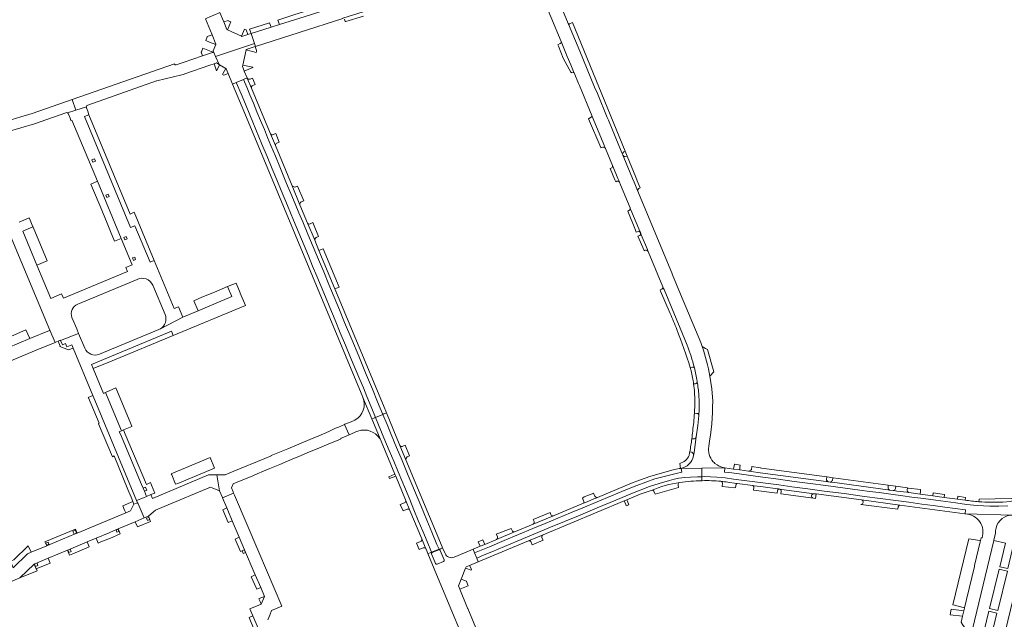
# Model space of a CAD drawing. Header units: metres. Extents: x 166325 to 190320, y 381923 to 404576.
# Tile 1030 of 1056: x 183013 to 183447, y 384733 to 384998. Entities that reach past the tile are written whole.
import ezdxf

# ---------------------------------------------------------------- set-up
doc = ezdxf.new("R2010")
doc.units = ezdxf.units.M
for name, color, linetype, lineweight in [('B-WE-VH-VERHARDING_ASFALT-GV', 8, 'Continuous', 18), ('B-WE-VH-VERHARDING_BETONSTRAATSTEEN-GV', 8, 'Continuous', 18), ('B-WE-VH-VERHARDING_STRAATBAKSTEEN-GV', 8, 'Continuous', 18)]:
    doc.layers.add(name, color=color, linetype=linetype, lineweight=lineweight)

msp = doc.modelspace()

# ---------------------------------------------------------------- linework, layer by layer
at = {"layer": 'B-WE-VH-VERHARDING_ASFALT-GV', "flags": 128}
for points in [[(183242.377, 385010.136), (183251.461, 384988.252), (183251.734, 384987.596), (183252.04, 384986.858), (183254.201, 384981.652), (183255.706, 384978.027), (183256.975, 384974.971), (183257.209, 384974.408), (183259.151, 384969.73), (183259.163, 384969.7), (183259.526, 384968.825), (183259.535, 384968.803), (183264.994, 384955.652), (183265.02, 384955.59), (183265.185, 384955.192), (183268.971, 384946.072), (183270.632, 384942.07), (183270.747, 384941.794), (183271.012, 384941.156), (183274.138, 384933.626), (183274.302, 384933.23), (183276.554, 384927.805), (183276.878, 384927.025), (183277.175, 384926.309), (183277.669, 384925.119), (183281.929, 384914.856), (183282.153, 384914.318), (183282.251, 384914.082), (183285.754, 384905.644), (183286.117, 384904.769), (183286.439, 384903.992), (183286.506, 384903.83), (183286.625, 384903.544), (183286.833, 384903.044), (183289.534, 384896.538), (183289.578, 384896.431), (183289.864, 384895.743), (183296.363, 384880.085), (183296.641, 384879.416), (183296.866, 384878.874), (183303.917, 384861.89), (183307.033, 384854.383)], [(183162.699, 385007.163), (183162.599, 385007.13), (183146.056, 385001.698), (183140.929, 385000.014), (183127.333, 384995.73), (183123.627, 384994.562), (183114.864, 384991.801), (183116.324, 384987.388), (183116.745, 384986.116), (183155.233, 384998.47), (183155.274, 384998.483), (183164.145, 385001.318), (183164.232, 385001.346)], [(183313.653, 384853.801), (183313.02, 384855.53), (183304.196, 384876.796), (183300.66, 384885.317), (183300.445, 384885.836), (183300.277, 384886.241), (183285.213, 384922.545), (183283.695, 384926.204), (183283.028, 384927.811), (183279.17, 384937.11), (183278.758, 384938.103), (183278.677, 384938.297), (183278.282, 384939.249), (183272.312, 384953.637), (183271.831, 384954.797), (183267.47, 384965.304), (183266.276, 384968.183), (183259.692, 384984.052), (183254.802, 384995.838), (183254.709, 384996.063), (183254.67, 384996.155), (183249.88, 385007.7)], [(183318.34, 384829.665), (183317.917, 384835.173), (183317.129, 384840.641)], [(183172.146, 384812.04), (183168.07, 384821.845), (183164.132, 384831.317)], [(183312.223, 384823.403), (183311.77, 384818.93), (183311.062, 384813.916), (183311.057, 384813.881), (183310.916, 384812.879), (183310.08, 384806.958), (183309.929, 384805.891), (183309.879, 384805.538)], [(183160.623, 384821.391), (183160.464, 384821.305), (183160.303, 384821.222), (183158.137, 384820.292), (183156.143, 384819.492), (183156.014, 384819.438), (183157.966, 384814.847), (183158.063, 384814.888)], [(183158.063, 384814.888), (183160.413, 384815.883), (183161.314, 384816.292)], [(183313.528, 384794.599), (183313.531, 384796.389), (183311.618, 384796.374), (183308.577, 384796.211), (183305.994, 384796.034), (183303.432, 384795.671), (183301.334, 384795.227), (183299.257, 384794.691), (183294.792, 384793.451), (183290.393, 384791.992), (183282.991, 384789.148), (183275.676, 384786.086), (183267.403, 384782.598), (183259.117, 384779.141), (183253.005, 384776.586), (183246.876, 384774.072), (183239.497, 384770.987), (183232.122, 384767.895), (183226.501, 384765.569), (183220.889, 384763.22), (183217.581, 384761.869), (183214.289, 384760.482), (183214.953, 384758.866), (183237.037, 384768.068), (183243.519, 384770.769), (183279.291, 384785.675), (183279.382, 384785.713), (183280.445, 384786.156), (183280.457, 384786.161), (183286.399, 384788.637), (183291.262, 384790.342)], [(183303.589, 384799.93), (183304.39, 384799.943), (183313.538, 384800.096), (183323.487, 384800.261)], [(183304.142, 384800.005), (183303.589, 384799.93)], [(183335.962, 384792.479), (183336.622, 384792.391), (183340.529, 384791.871), (183346.962, 384791.015), (183347.289, 384790.972), (183347.635, 384790.926), (183347.698, 384790.918), (183347.995, 384790.879), (183348.656, 384790.791), (183363.008, 384788.886), (183363.922, 384788.765), (183383.896, 384786.119), (183400.867, 384783.82), (183429.548, 384779.995), (183429.704, 384779.991), (183429.779, 384781.771), (183425.224, 384782.339), (183420.677, 384782.96), (183415.602, 384783.621), (183410.528, 384784.291), (183404.791, 384785.079), (183399.053, 384785.859), (183392.174, 384786.763), (183385.301, 384787.7), (183376.364, 384788.904), (183367.421, 384790.067), (183360.32, 384791.038), (183353.213, 384791.965), (183347.432, 384792.718), (183341.658, 384793.514), (183334.556, 384794.427), (183327.457, 384795.359), (183323.777, 384795.86), (183320.081, 384796.217), (183317.374, 384796.359), (183314.663, 384796.398), (183313.531, 384796.389), (183313.528, 384794.599), (183313.636, 384794.6), (183313.745, 384794.6)], [(183448.4, 384783.529), (183444.436, 384783.38), (183440.47, 384783.396), (183437.667, 384783.461), (183434.872, 384783.676), (183430.181, 384784.179), (183425.506, 384784.809), (183421.132, 384785.398), (183416.759, 384785.991), (183413.402, 384786.429), (183410.048, 384786.888), (183406.095, 384787.393), (183402.151, 384787.961), (183396.93, 384788.628), (183391.715, 384789.35), (183387.472, 384789.912), (183383.231, 384790.483), (183375.731, 384791.493), (183368.23, 384792.496), (183361.259, 384793.412), (183354.287, 384794.324), (183347.347, 384795.238), (183340.41, 384796.176), (183335.183, 384796.874), (183329.958, 384797.58), (183326.766, 384798.013), (183323.567, 384798.394), (183323.707, 384800.232), (183323.487, 384800.261), (183313.538, 384800.096), (183313.531, 384796.389), (183314.663, 384796.398), (183317.374, 384796.359), (183320.081, 384796.217), (183323.777, 384795.86), (183327.457, 384795.359), (183334.556, 384794.427), (183341.658, 384793.514), (183347.432, 384792.718), (183353.213, 384791.965), (183360.32, 384791.038), (183367.421, 384790.067), (183376.364, 384788.904), (183385.301, 384787.7), (183392.174, 384786.763), (183399.053, 384785.859), (183404.791, 384785.079), (183410.528, 384784.291), (183415.602, 384783.621), (183420.677, 384782.96), (183425.224, 384782.339), (183429.779, 384781.771), (183429.704, 384779.991), (183450.591, 384779.462)], [(183323.707, 384800.232), (183323.567, 384798.394), (183326.766, 384798.013), (183329.958, 384797.58), (183335.183, 384796.874), (183340.41, 384796.176), (183347.347, 384795.238), (183354.287, 384794.324), (183361.259, 384793.412), (183368.23, 384792.496), (183375.731, 384791.493), (183383.231, 384790.483), (183387.472, 384789.912), (183391.715, 384789.35), (183396.93, 384788.628), (183402.151, 384787.961), (183406.095, 384787.393), (183410.048, 384786.888), (183413.402, 384786.429), (183416.759, 384785.991), (183421.132, 384785.398), (183425.506, 384784.809), (183430.181, 384784.179), (183434.872, 384783.676), (183437.667, 384783.461), (183440.47, 384783.396), (183444.436, 384783.38), (183448.4, 384783.529)], [(183429.658, 384786.04), (183426.271, 384786.493), (183420.431, 384787.276), (183415.418, 384787.947), (183409.774, 384788.703), (183404.74, 384789.377), (183404.488, 384789.411), (183403.891, 384789.491), (183399.577, 384790.069), (183398.852, 384790.166), (183397.96, 384790.286), (183396.312, 384790.506), (183395.904, 384790.561), (183395.503, 384790.615), (183371.002, 384793.897), (183370.538, 384793.959), (183370.074, 384794.021), (183369.178, 384794.141), (183368.626, 384794.215), (183368.401, 384794.245), (183339.297, 384798.143), (183335.247, 384798.686), (183334.17, 384798.83), (183330.217, 384799.359), (183330.203, 384799.361), (183327.7, 384799.697), (183327.569, 384799.715), (183323.707, 384800.232)], [(183321.858, 384794.365), (183322.827, 384794.259)], [(183325.778, 384793.834), (183327.963, 384793.543), (183328.671, 384793.449), (183329.148, 384793.385), (183335.962, 384792.479)], [(183449.57, 384785.513), (183446.217, 384785.22)], [(183450.591, 384779.462), (183429.704, 384779.991)], [(183442.243, 384768.32), (183442.988, 384771.422)], [(183428.481, 384734.81), (183427.867, 384732.231), (183427.856, 384732.186), (183428.148, 384731.752), (183428.238, 384731.619), (183430.508, 384728.25), (183432.378, 384727.755), (183432.537, 384727.713), (183432.538, 384727.716), (183432.688, 384728.44), (183432.802, 384728.987), (183432.82, 384729.064), (183432.837, 384729.135), (183442.239, 384768.302), (183442.243, 384768.32)], [(183437.081, 384769.364), (183436.732, 384769.408), (183436.45, 384768.229), (183436.299, 384767.598), (183433.826, 384757.25), (183433.711, 384756.766), (183430.254, 384742.254), (183429.362, 384738.512), (183429.345, 384738.439), (183429.048, 384737.191), (183428.481, 384734.81)]]:
    msp.add_lwpolyline(points, dxfattribs=at)
for points in [[(183169.685, 384822.511), (183167.756, 384827.16), (183165.795, 384831.795), (183164.287, 384835.522), (183162.688, 384839.212), (183160.667, 384844.1), (183158.606, 384848.971), (183156.372, 384854.415), (183154.132, 384859.858), (183151.814, 384865.393), (183149.514, 384870.936), (183147.584, 384875.625), (183145.641, 384880.307), (183143.782, 384884.776), (183141.906, 384889.236), (183140.068, 384893.773), (183138.142, 384898.272), (183135.88, 384903.865), (183133.552, 384909.431), (183130.817, 384915.961), (183128.103, 384922.501), (183126.102, 384927.282), (183124.152, 384932.084), (183121.851, 384937.508), (183119.596, 384942.951), (183116.896, 384949.465), (183114.177, 384955.972), (183112.26, 384960.606), (183110.373, 384965.252), (183108.268, 384970.215), (183106.621, 384969.521), (183106.654, 384969.442), (183112.018, 384956.552), (183164.06, 384831.49), (183164.132, 384831.317), (183168.07, 384821.845), (183169.033, 384822.243), (183169.129, 384822.282)], [(183172.924, 384823.848), (183170.578, 384829.409), (183168.27, 384834.987), (183165.262, 384842.219), (183162.255, 384849.453), (183159.141, 384856.926), (183156.044, 384864.406), (183153.725, 384870.013), (183151.377, 384875.609), (183149.099, 384881.129), (183146.807, 384886.643), (183144.45, 384892.212), (183142.122, 384897.793), (183139.838, 384903.272), (183137.558, 384908.752), (183135.903, 384912.7), (183134.252, 384916.648), (183132.347, 384921.18), (183130.476, 384925.725), (183128.966, 384929.378), (183127.473, 384933.038), (183125.506, 384937.728), (183123.527, 384942.412), (183122.093, 384945.929), (183120.656, 384949.445), (183119.01, 384953.365), (183117.389, 384957.294), (183115.83, 384961.03), (183114.278, 384964.769), (183112.863, 384968.162), (183111.466, 384971.562), (183108.268, 384970.215), (183110.373, 384965.252), (183112.26, 384960.606), (183114.177, 384955.972), (183116.896, 384949.465), (183119.596, 384942.951), (183121.851, 384937.508), (183124.152, 384932.084), (183126.102, 384927.282), (183128.103, 384922.501), (183130.817, 384915.961), (183133.552, 384909.431), (183135.88, 384903.865), (183138.142, 384898.272), (183140.068, 384893.773), (183141.906, 384889.236), (183143.782, 384884.776), (183145.641, 384880.307), (183147.584, 384875.625), (183149.514, 384870.936), (183151.814, 384865.393), (183154.132, 384859.858), (183156.372, 384854.415), (183158.606, 384848.971), (183160.667, 384844.1), (183162.688, 384839.212), (183164.287, 384835.522), (183165.795, 384831.795), (183167.756, 384827.16), (183169.685, 384822.511)], [(183111.466, 384971.562), (183112.863, 384968.162), (183114.278, 384964.769), (183115.83, 384961.03), (183117.389, 384957.294), (183119.01, 384953.365), (183120.656, 384949.445), (183122.093, 384945.929), (183123.527, 384942.412), (183125.506, 384937.728), (183127.473, 384933.038), (183128.966, 384929.378), (183130.476, 384925.725), (183132.347, 384921.18), (183134.252, 384916.648), (183135.903, 384912.7), (183137.558, 384908.752), (183139.838, 384903.272), (183142.122, 384897.793), (183144.45, 384892.212), (183146.807, 384886.643), (183149.099, 384881.129), (183151.377, 384875.609), (183153.725, 384870.013), (183156.044, 384864.406), (183159.141, 384856.926), (183162.255, 384849.453), (183165.262, 384842.219), (183168.27, 384834.987), (183170.578, 384829.409), (183172.924, 384823.848), (183173.361, 384824.028), (183173.448, 384824.064), (183174.51, 384824.502), (183173.165, 384827.751), (183151.766, 384879.173), (183144.727, 384896.089), (183142.828, 384900.652), (183142.544, 384901.334), (183139.845, 384907.828), (183139.692, 384908.196), (183136.348, 384916.241), (183132.876, 384924.592), (183125.497, 384942.345), (183123.359, 384947.488), (183118.5, 384959.178), (183114.932, 384967.762), (183113.121, 384972.116), (183113.069, 384972.238)], [(183194.296, 384763.062), (183192.424, 384767.751), (183190.495, 384772.418), (183188.53, 384777.105), (183186.577, 384781.797), (183184.72, 384786.363), (183182.817, 384790.91), (183181.207, 384794.697), (183179.643, 384798.503), (183177.689, 384803.215), (183175.714, 384807.917), (183173.373, 384813.585), (183171.04, 384819.255), (183169.685, 384822.511), (183169.129, 384822.282), (183169.033, 384822.243), (183168.07, 384821.845), (183172.146, 384812.04), (183178.19, 384797.513), (183178.557, 384796.631), (183182.93, 384786.123), (183184.842, 384781.524), (183190.033, 384769.049), (183191.886, 384764.57), (183191.931, 384764.47), (183192.768, 384762.457), (183193.684, 384762.819), (183193.713, 384762.831)], [(183169.685, 384822.511), (183171.04, 384819.255), (183173.373, 384813.585), (183175.714, 384807.917), (183177.689, 384803.215), (183179.643, 384798.503), (183181.207, 384794.697), (183182.817, 384790.91), (183184.72, 384786.363), (183186.577, 384781.797), (183188.53, 384777.105), (183190.495, 384772.418), (183192.424, 384767.751), (183194.296, 384763.062), (183197.652, 384764.389), (183196.738, 384766.442), (183194.496, 384771.848), (183192.256, 384777.255), (183189.579, 384783.739), (183186.905, 384790.226), (183184.116, 384796.905), (183181.333, 384803.587), (183178.977, 384809.256), (183176.616, 384814.922), (183174.766, 384819.383), (183172.924, 384823.848)], [(183197.652, 384764.389), (183198.199, 384764.605), (183198.272, 384764.634), (183199.22, 384765.009), (183199.038, 384765.448), (183183.09, 384803.802), (183180.446, 384810.16), (183174.51, 384824.502), (183173.448, 384824.064), (183173.361, 384824.028), (183172.924, 384823.848), (183174.766, 384819.383), (183176.616, 384814.922), (183178.977, 384809.256), (183181.333, 384803.587), (183184.116, 384796.905), (183186.905, 384790.226), (183189.579, 384783.739), (183192.256, 384777.255), (183194.496, 384771.848), (183196.738, 384766.442)], [(183304.39, 384799.943), (183303.589, 384799.93), (183300.896, 384799.386), (183298.23, 384798.72), (183290.579, 384796.48), (183286.554, 384795.053), (183282.58, 384793.49), (183267.588, 384787.25), (183267.196, 384787.087), (183266.783, 384786.915), (183266.696, 384786.879), (183262.286, 384785.043), (183261.776, 384784.831), (183261.396, 384784.673), (183248.42, 384779.272), (183248.101, 384779.139), (183239.238, 384775.451), (183231.388, 384772.183), (183231.002, 384772.023), (183222.986, 384768.686), (183222.771, 384768.597), (183217.82, 384766.536), (183215.798, 384765.694), (183212.681, 384764.397), (183213.357, 384762.751), (183219.868, 384765.508), (183226.383, 384768.254), (183232.69, 384770.844), (183238.975, 384773.485), (183244.494, 384775.781), (183250.014, 384778.072), (183255.554, 384780.377), (183261.095, 384782.682), (183267.371, 384785.3), (183273.651, 384787.908), (183279.232, 384790.265), (183284.842, 384792.553), (183288.795, 384794.002), (183292.769, 384795.394), (183296.284, 384796.366), (183299.817, 384797.267), (183302.237, 384797.823), (183304.648, 384798.414)], [(183214.289, 384760.482), (183217.581, 384761.869), (183220.889, 384763.22), (183226.501, 384765.569), (183232.122, 384767.895), (183239.497, 384770.987), (183246.876, 384774.072), (183253.005, 384776.586), (183259.117, 384779.141), (183267.403, 384782.598), (183275.676, 384786.086), (183282.991, 384789.148), (183290.393, 384791.992), (183294.792, 384793.451), (183299.257, 384794.691), (183301.334, 384795.227), (183303.432, 384795.671), (183305.994, 384796.034), (183308.577, 384796.211), (183311.618, 384796.374), (183313.531, 384796.389), (183313.538, 384800.096), (183304.39, 384799.943), (183304.648, 384798.414), (183302.237, 384797.823), (183299.817, 384797.267), (183296.284, 384796.366), (183292.769, 384795.394), (183288.795, 384794.002), (183284.842, 384792.553), (183279.232, 384790.265), (183273.651, 384787.908), (183267.371, 384785.3), (183261.095, 384782.682), (183255.554, 384780.377), (183250.014, 384778.072), (183244.494, 384775.781), (183238.975, 384773.485), (183232.69, 384770.844), (183226.383, 384768.254), (183219.868, 384765.508), (183213.357, 384762.751)]]:
    msp.add_lwpolyline(points, close=True, dxfattribs=at)
at = {"layer": 'B-WE-VH-VERHARDING_ASFALT-GV'}
for points in [[(183307.033, 384854.383, -0.0344957), (183310.232, 384844.443)], [(183317.129, 384840.641, 0.0410216), (183313.653, 384853.801)], [(183310.232, 384844.443, -0.0203885), (183311.467, 384838.412)], [(183311.467, 384838.412, -0.0034196), (183311.608, 384837.511)], [(183311.608, 384837.511, -0.0202152), (183312.27, 384831.478)], [(183164.132, 384831.317, -0.3774737), (183160.623, 384821.391)], [(183312.27, 384831.478, -0.0273935), (183312.274, 384824.25)], [(183316.551, 384809.756, 0.0426472), (183318.34, 384829.665)], [(183312.274, 384824.25, -0.0034583), (183312.223, 384823.403)], [(183161.314, 384816.292, -0.0641052), (183163.357, 384816.871)], [(183163.357, 384816.871, -0.3368717), (183172.146, 384812.04)], [(183318.55, 384803.003, -0.2198787), (183316.551, 384809.756)], [(183309.879, 384805.538, -0.3059443), (183304.142, 384800.005)], [(183319.293, 384802.257, -0.0315633), (183318.55, 384803.003)], [(183323.487, 384800.261, -0.1411778), (183319.293, 384802.257)], [(183291.262, 384790.342, -0.0641202), (183303.82, 384793.823)], [(183303.82, 384793.823, -0.0364623), (183313.528, 384794.599)], [(183313.745, 384794.6, -0.0353778), (183321.858, 384794.365)], [(183322.827, 384794.259, -0.0131864), (183325.778, 384793.834)], [(183435.623, 384785.351, -0.0183193), (183429.658, 384786.04)], [(183446.217, 384785.22, -0.0327611), (183435.623, 384785.351)], [(183429.704, 384779.991, -0.5011049), (183437.081, 384769.364)], [(183443.252, 384773.754, -0.3469677), (183450.591, 384779.462)], [(183442.988, 384771.422, -0.0711456), (183443.252, 384773.754)]]:
    msp.add_lwpolyline(points, format="xyb", dxfattribs=at)
at = {"layer": 'B-WE-VH-VERHARDING_BETONSTRAATSTEEN-GV', "flags": 128}
for points in [[(183096.25, 384999.005), (183095.568, 384998.722), (183094.626, 384998.331), (183097.578, 384991.202), (183099.272, 384987.113), (183099.201, 384986.933), (183098.101, 384984.145), (183098.421, 384983.395), (183099.134, 384981.723), (183116.324, 384987.388), (183114.864, 384991.801), (183114.791, 384991.778), (183113.349, 384991.33), (183110.779, 384990.53), (183110.568, 384990.627), (183104.321, 384993.483), (183104.148, 384993.562), (183102.814, 384996.873), (183102.65, 384997.279), (183101.066, 385001.002), (183100.124, 385000.611), (183100.079, 385000.592), (183099.446, 385000.33)], [(183127.333, 384995.73), (183140.929, 385000.014), (183146.056, 385001.698), (183145.429, 385003.768), (183133.692, 385000.015), (183126.604, 384997.738)], [(183104.321, 384993.483), (183105.797, 384996.889), (183104.736, 384997.426), (183104.678, 384997.587), (183104.617, 384997.564), (183102.814, 384996.873), (183104.148, 384993.562)], [(183114.158, 384993.74), (183114.791, 384991.778), (183114.864, 384991.801), (183123.627, 384994.562), (183122.947, 384996.563)], [(183113.349, 384991.33), (183112.646, 384993.423), (183111.955, 384993.773), (183110.568, 384990.627), (183110.779, 384990.53)], [(183097.578, 384991.202), (183095.429, 384990.414), (183095.46, 384990.34), (183094.82, 384988.691), (183096.44, 384988.041), (183099.201, 384986.933), (183099.272, 384987.113)], [(183106.621, 384969.521), (183108.268, 384970.215), (183111.466, 384971.562), (183113.069, 384972.238), (183111.812, 384975.212), (183111.767, 384975.318), (183110.98, 384977.191), (183111.13, 384977.883), (183112.581, 384984.559), (183112.631, 384984.791), (183116.57, 384986.056), (183116.745, 384986.116), (183116.324, 384987.388), (183099.134, 384981.723), (183100.672, 384978.131), (183100.891, 384978), (183103.648, 384976.352), (183103.767, 384976.281), (183104.643, 384974.206)], [(183097.886, 384983.6), (183093.498, 384985.285), (183092.86, 384983.64), (183092.717, 384983.591), (183093.345, 384981.897), (183097.812, 384983.411)], [(183117.134, 384984.266), (183116.57, 384986.056), (183112.631, 384984.791), (183112.581, 384984.559), (183117.06, 384983.473), (183117.197, 384984.067)], [(183099.52, 384975.32), (183100.806, 384977.833), (183100.891, 384978), (183100.672, 384978.131), (183099.56, 384978.796), (183098.462, 384978.421)], [(183104.643, 384974.206), (183103.767, 384976.281), (183103.648, 384976.352), (183102.416, 384974.236), (183102.153, 384973.786), (183102.781, 384973.42)], [(183115.522, 384976.781), (183115.551, 384976.906), (183111.13, 384977.883), (183110.98, 384977.191), (183111.767, 384975.318), (183111.812, 384975.212), (183113.796, 384976.051)], [(183043.22, 384955.94), (183041.345, 384955.149), (183061.644, 384906.266), (183063.58, 384907.06), (183070.248, 384890.926), (183072.12, 384891.705), (183063.29, 384912.95), (183061.46, 384912.19)], [(183044.645, 384936.115), (183045.761, 384936.564), (183046.198, 384935.478), (183045.082, 384935.029)], [(183057.46, 384901.468), (183047.02, 384926.616), (183047.018, 384926.621), (183044.129, 384925.416), (183045.348, 384922.544), (183048.27, 384915.658), (183051.298, 384908.109), (183052.836, 384904.512), (183052.854, 384904.471), (183054.598, 384900.28)], [(183051.808, 384920.98), (183052.245, 384919.894), (183051.128, 384919.445), (183050.691, 384920.531)], [(183018.591, 384906.581), (183014.109, 384904.694), (183020.33, 384889.71), (183024.85, 384891.56), (183018.684, 384906.357)], [(183059.767, 384902.349), (183060.204, 384901.263), (183059.088, 384900.814), (183058.651, 384901.9)], [(183146.583, 384896.881), (183144.727, 384896.089), (183151.766, 384879.173), (183153.632, 384879.959)], [(183063.46, 384893.219), (183063.892, 384892.119), (183062.897, 384891.728), (183062.465, 384892.828)], [(183093.055, 384875.472), (183089.52, 384873.95), (183091.44, 384869.48), (183106.352, 384875.776), (183104.461, 384880.213), (183098.589, 384877.763)], [(183002.607, 384851.175), (183017.179, 384857.262), (183015.456, 384861.076), (183001, 384854.865)], [(183080.411, 384858.658), (183079.651, 384860.489), (183044.452, 384845.882), (183045.21, 384844.05), (183053.564, 384847.517)], [(183036.286, 384853.078), (183035.71, 384854.46), (183033.61, 384853.58), (183032.99, 384855.11), (183031.65, 384854.53), (183030.82, 384856.493), (183030.77, 384856.61), (183029.693, 384856.157), (183030.629, 384853.916), (183030.4, 384853.82), (183034.3, 384852.25)], [(183057.619, 384816.6), (183057.933, 384816.731), (183058.574, 384816.998), (183062.252, 384818.532), (183062.19, 384818.68), (183055.203, 384835.492), (183050.574, 384833.484)], [(183064.307, 384785.846), (183045.099, 384831.932), (183045.001, 384832.168), (183043, 384831.344), (183043.11, 384831.079), (183047.737, 384819.961), (183047.467, 384819.837), (183047.506, 384819.744), (183053.679, 384805.173), (183054.38, 384805.54), (183060.508, 384790.666), (183061.864, 384787.377), (183062.67, 384785.42), (183063.16, 384784.23), (183064.711, 384784.876)], [(183067.193, 384791.306), (183068.302, 384791.775), (183068.874, 384790.423), (183067.755, 384789.949), (183068.697, 384787.675), (183070.564, 384788.489), (183072.37, 384789.18), (183070.927, 384792.648), (183070.46, 384793.77), (183068.63, 384792.98), (183059.33, 384815.191), (183058.574, 384816.998), (183057.933, 384816.731), (183057.619, 384816.6), (183056.693, 384816.214), (183056.695, 384816.21), (183057.175, 384815.073), (183066.509, 384792.957)], [(183098.681, 384800.21), (183096.74, 384804.832), (183079.618, 384797.671), (183079.788, 384797.257), (183081.532, 384793.021), (183082.46, 384793.41)], [(183330.217, 384799.359), (183330.334, 384800.382), (183330.453, 384801.424), (183330.464, 384801.52), (183328.081, 384801.857), (183327.889, 384801.884), (183327.569, 384799.715), (183327.7, 384799.697), (183330.203, 384799.361)], [(183064.711, 384784.876), (183064.93, 384784.35), (183067.632, 384778.184), (183069.554, 384778.995), (183069.694, 384779.052), (183072.634, 384781.584), (183076.513, 384783.235), (183096.945, 384791.751), (183097.684, 384791.44), (183100.856, 384790.172), (183099.642, 384797.157), (183095.969, 384797.153), (183071.289, 384786.82), (183070.564, 384788.489), (183068.697, 384787.675), (183067.328, 384787.101), (183064.307, 384785.846)], [(183178.19, 384797.513), (183175.515, 384796.347), (183175.863, 384795.512), (183178.557, 384796.631)], [(183420.568, 384788.543), (183415.556, 384789.227), (183415.418, 384787.947), (183420.431, 384787.276)], [(183429.842, 384787.278), (183426.457, 384787.74), (183426.271, 384786.493), (183429.658, 384786.04)], [(183063.16, 384784.23), (183062.67, 384785.42), (183058.26, 384783.54), (183059.02, 384781.66), (183059.51, 384780.487), (183061.55, 384781.34), (183062.72, 384783.44)], [(183069.554, 384778.995), (183067.632, 384778.184), (183063.721, 384776.532), (183064.673, 384774.268), (183070.501, 384776.689)], [(183106.938, 384775.899), (183104.092, 384782.593), (183102.287, 384781.778), (183104.681, 384776.212), (183106.471, 384776.982)], [(183069.071, 384777.077), (183068.682, 384778.037), (183069.694, 384778.447), (183070.083, 384777.487)], [(183024.712, 384765.944), (183026.093, 384766.521), (183037.238, 384771.179), (183038.039, 384771.514), (183037.31, 384773.201), (183023.887, 384767.676)], [(183036.231, 384772.255), (183037.253, 384772.736), (183037.793, 384771.589), (183036.771, 384771.107)], [(183046.491, 384769.291), (183047.395, 384767.092), (183048.589, 384767.587), (183053.486, 384769.621), (183056.073, 384770.696), (183057.09, 384771.118), (183056.159, 384773.361), (183055.105, 384772.919), (183054.403, 384772.61), (183052.167, 384771.663)], [(183055.576, 384771.906), (183055.229, 384772.858), (183056.16, 384773.197), (183056.507, 384772.245)], [(183016.57, 384765.89), (183010.24, 384759.72), (183008.741, 384759.096), (183009.93, 384756.24), (183016.21, 384762.39), (183017.762, 384763.039)], [(183025.256, 384767.504), (183025.648, 384766.648), (183024.676, 384766.202), (183024.283, 384767.058)], [(183042.482, 384767.615), (183035.274, 384764.603), (183033.822, 384763.996), (183034.723, 384761.828), (183036.147, 384762.419), (183043.422, 384765.441)], [(183111.93, 384764.158), (183109.591, 384769.659), (183107.828, 384768.897), (183110.182, 384763.426), (183110.797, 384763.684), (183111.799, 384764.103)], [(183215.798, 384765.694), (183217.82, 384766.536), (183216.963, 384768.578), (183214.947, 384767.729)], [(183429.362, 384738.512), (183430.254, 384742.254), (183433.711, 384756.766), (183433.826, 384757.25), (183436.299, 384767.598), (183436.45, 384768.229), (183436.056, 384768.289), (183431.295, 384769.016), (183424.255, 384739.839), (183424.291, 384739.83)], [(183456.279, 384764.975), (183454.274, 384765.45), (183450.858, 384766.259), (183450.843, 384766.196), (183450.328, 384764.007), (183448.409, 384755.844), (183444.875, 384756.622), (183447.393, 384767.08), (183442.239, 384768.302), (183432.837, 384729.135), (183432.82, 384729.064), (183437.881, 384727.835), (183437.887, 384727.861), (183438.069, 384728.614), (183440.113, 384737.082), (183443.651, 384736.275), (183441.45, 384726.967), (183434.538, 384697.738), (183439.681, 384696.384)], [(183035.388, 384763.45), (183034.424, 384763.016), (183033.998, 384763.964), (183034.962, 384764.398)], [(183110.797, 384763.684), (183111.244, 384762.58), (183112.266, 384763.02), (183111.799, 384764.103)], [(183020.085, 384755.747), (183019.187, 384757.877), (183012.87, 384751.73), (183020.447, 384754.887), (183020.12, 384755.664)], [(183020.085, 384755.747), (183026.226, 384758.298), (183025.295, 384760.432), (183019.19, 384757.88), (183019.187, 384757.877)], [(183020.832, 384757.239), (183019.763, 384756.823), (183019.35, 384757.887), (183020.418, 384758.303)], [(183211.925, 384755.59), (183211.152, 384757.273), (183209.596, 384756.621), (183209.39, 384756.111), (183211.766, 384755.197)], [(183116.654, 384753.046), (183114.877, 384752.283), (183117.266, 384746.72), (183119.027, 384747.464)], [(183440.436, 384738.201), (183444.631, 384755.589), (183448.237, 384754.719), (183444.042, 384737.331)], [(183209.77, 384750.268), (183207.38, 384751.149), (183206.192, 384748.214), (183206.776, 384746.81), (183210.474, 384748.313), (183209.713, 384750.126)], [(183119.262, 384740.219), (183120.676, 384743.586), (183118.365, 384742.609), (183118.394, 384742.54), (183118.277, 384742.489), (183118.788, 384741.311)], [(183428.481, 384734.81), (183429.048, 384737.191), (183423.403, 384737.921), (183423.091, 384735.507)], [(183117.859, 384729.63), (183115.551, 384735.062), (183113.876, 384734.355), (183116.206, 384728.905)]]:
    msp.add_lwpolyline(points, close=True, dxfattribs=at)
for points in [[(183155.938, 384998.18), (183156.281, 384997.04), (183156.562, 384997.132), (183164.343, 384999.412)], [(183254.709, 384996.063), (183254.802, 384995.838), (183259.692, 384984.052), (183266.276, 384968.183), (183267.47, 384965.304), (183271.831, 384954.797), (183272.312, 384953.637), (183278.282, 384939.249), (183278.677, 384938.297)], [(183279.107, 384939.597), (183279.693, 384939.844), (183256.477, 384996.589), (183255.157, 384995.997), (183254.998, 384995.926)], [(183251.115, 384987.323), (183250.057, 384986.857), (183250.262, 384986.145), (183252.438, 384980.897), (183255.857, 384974.466)], [(183254.201, 384981.652), (183252.04, 384986.858), (183251.734, 384987.596), (183251.461, 384988.252)], [(183042.842, 384960.269), (183073.091, 384970.858), (183073.155, 384970.875), (183073.22, 384970.889), (183084.313, 384973.514), (183085.044, 384973.776), (183085.542, 384973.955), (183096.635, 384977.798), (183098.462, 384978.421), (183099.56, 384978.796), (183100.672, 384978.131), (183099.134, 384981.723), (183098.421, 384983.395), (183098.101, 384984.145), (183097.886, 384983.6), (183097.812, 384983.411), (183093.345, 384981.897), (183084.862, 384979.022)], [(183081.096, 384978.279), (183081.026, 384978.49), (183035.905, 384962.706), (183037.535, 384957.965)], [(183084.862, 384979.022), (183081.697, 384977.988)], [(183257.209, 384974.408), (183256.975, 384974.971), (183255.706, 384978.027), (183254.201, 384981.652)], [(183255.857, 384974.466), (183256.373, 384974.699)], [(183113.121, 384972.116), (183114.932, 384967.762)], [(183115.574, 384968.882), (183116.62, 384969.305), (183115.442, 384972.151), (183114.381, 384971.703)], [(183033.896, 384956.768), (183037.535, 384957.965), (183035.905, 384962.706), (183018.315, 384956.552), (183016.775, 384956.036), (183013.291, 384955.015), (183007.524, 384953.306)], [(183019.354, 384952.033), (183033.059, 384956.828)], [(183042.172, 384959.491), (183039.859, 384958.73), (183037.535, 384957.965), (183033.896, 384956.768)], [(183037.535, 384957.965), (183039.859, 384958.73), (183042.172, 384959.491)], [(183043.275, 384955.959), (183042.751, 384957.481), (183042.224, 384958.998)], [(183006.754, 384953.441), (183004.379, 384952.555), (183006.044, 384948.089), (183007.293, 384948.458), (183019.354, 384952.033)], [(183034.345, 384956.227), (183034.952, 384954.511), (183035.36, 384953.41), (183035.825, 384953.582), (183040.486, 384942.356), (183047.018, 384926.621), (183047.02, 384926.616), (183057.46, 384901.468), (183062.3, 384889.81), (183059.53, 384888.66), (183060.34, 384886.82), (183032.02, 384875.09), (183031.23, 384876.95), (183026.49, 384875.01), (183020.33, 384889.71), (183014.109, 384904.694), (183018.591, 384906.581), (183017.408, 384909.418), (183016.97, 384910.47), (183012.483, 384908.61)], [(183074.821, 384861.589), (183084.71, 384866.71), (183082.75, 384871.29), (183080.92, 384870.53), (183072.12, 384891.705), (183070.248, 384890.926), (183063.58, 384907.06), (183061.644, 384906.266), (183041.345, 384955.149), (183043.22, 384955.94), (183043.275, 384955.959)], [(183264.804, 384954.969), (183264.741, 384954.932), (183263.557, 384954.238), (183268.944, 384941.466), (183268.996, 384941.351), (183269.38, 384941.52)], [(183271.012, 384941.156), (183270.747, 384941.794), (183270.632, 384942.07), (183268.971, 384946.072), (183265.185, 384955.192), (183265.02, 384955.59)], [(183123.359, 384947.488), (183125.497, 384942.345)], [(183126.169, 384943.417), (183127.233, 384943.819), (183125.629, 384947.677), (183124.537, 384947.198)], [(183269.38, 384941.52), (183269.835, 384941.72)], [(183279.693, 384939.844), (183279.107, 384939.597)], [(183280.555, 384937.737), (183279.693, 384939.844)], [(183278.677, 384938.297), (183278.758, 384938.103)], [(183278.758, 384938.103), (183279.17, 384937.11), (183283.028, 384927.811), (183283.695, 384926.204), (183285.213, 384922.545)], [(183280.024, 384937.497), (183280.555, 384937.737)], [(183280.555, 384937.737), (183280.024, 384937.497)], [(183285.213, 384922.545), (183285.243, 384922.729), (183285.306, 384922.903), (183285.399, 384923.064), (183285.519, 384923.205), (183285.664, 384923.323), (183285.827, 384923.412), (183286.403, 384923.683), (183285.044, 384926.764), (183284.382, 384928.381), (183280.555, 384937.737)], [(183273.878, 384932.562), (183273.113, 384932.2), (183275.216, 384927.233), (183275.543, 384926.439), (183276.118, 384926.691)], [(183277.175, 384926.309), (183276.878, 384927.025), (183276.554, 384927.805), (183274.302, 384933.23), (183274.138, 384933.626)], [(183132.876, 384924.592), (183136.348, 384916.241)], [(183135.246, 384924.549), (183134.04, 384924.029)], [(183136.926, 384917.532), (183138.013, 384917.964), (183135.246, 384924.549)], [(183281.412, 384913.746), (183280.857, 384913.524), (183284.295, 384905.065), (183284.645, 384904.164)], [(183286.439, 384903.992), (183286.117, 384904.769), (183285.754, 384905.644), (183282.251, 384914.082), (183282.153, 384914.318), (183281.929, 384914.856)], [(183007.15, 384906.4), (183026.045, 384860.965), (183028.382, 384855.605), (183029.007, 384855.868), (183029.693, 384856.157), (183030.77, 384856.61), (183030.82, 384856.493), (183038.737, 384859.557), (183037.906, 384861.536), (183035.78, 384866.6)], [(183139.692, 384908.196), (183139.845, 384907.828), (183142.544, 384901.334), (183142.828, 384900.652)], [(183143.518, 384901.856), (183144.533, 384902.306), (183142.276, 384907.759), (183142, 384908.425), (183140.889, 384907.928)], [(183284.645, 384904.164), (183285.511, 384904.52)], [(183286.184, 384902.765), (183285.33, 384902.399), (183288.043, 384896.064), (183288.081, 384895.97)], [(183289.864, 384895.743), (183289.578, 384896.431), (183289.534, 384896.538), (183286.833, 384903.044), (183286.625, 384903.544), (183286.506, 384903.83)], [(183288.081, 384895.97), (183288.737, 384896.226)], [(183038.329, 384872.5), (183064.55, 384883.39)], [(183068.697, 384787.675), (183067.755, 384789.949), (183067.193, 384791.306), (183066.509, 384792.957), (183057.175, 384815.073), (183056.695, 384816.21), (183056.693, 384816.214), (183057.619, 384816.6), (183050.574, 384833.484), (183049.735, 384833.12), (183045.21, 384844.05), (183044.452, 384845.882), (183079.651, 384860.489), (183080.411, 384858.658), (183112.3, 384871.89), (183110.025, 384877.327), (183109.977, 384877.441), (183108.17, 384881.76), (183104.461, 384880.213), (183106.352, 384875.776), (183091.44, 384869.48), (183084.71, 384866.71), (183074.821, 384861.589)], [(183071.459, 384880.863), (183076.86, 384867.9)], [(183295.934, 384879.111), (183295.106, 384878.754)], [(183295.106, 384878.754), (183295.328, 384878.21), (183299.621, 384868.272)], [(183307.033, 384854.383), (183303.917, 384861.89), (183296.866, 384878.874), (183296.641, 384879.416), (183296.363, 384880.085)], [(183074.072, 384861.21), (183047.933, 384850.356)], [(182930.403, 384814.387), (183019.341, 384851.802), (183028.382, 384855.605), (183026.045, 384860.965), (183025.881, 384860.897), (183017.179, 384857.262), (183002.607, 384851.175)], [(183041.489, 384853.002), (183038.737, 384859.557), (183030.82, 384856.493), (183031.65, 384854.53), (183032.99, 384855.11), (183033.61, 384853.58), (183035.71, 384854.46), (183036.286, 384853.078), (183045.001, 384832.168), (183045.099, 384831.932), (183064.307, 384785.846), (183067.328, 384787.101), (183068.697, 384787.675)], [(183317.129, 384840.641), (183318.766, 384842.663), (183316.078, 384852.449), (183315.123, 384852.832), (183313.653, 384853.801)], [(183308.423, 384844.46), (183309.407, 384844.729), (183309.709, 384844.721), (183309.997, 384844.62), (183310.232, 384844.443)], [(183310.232, 384844.443), (183309.997, 384844.62), (183309.709, 384844.721), (183309.407, 384844.729), (183308.423, 384844.46), (183308.869, 384843.035)], [(183310.756, 384837.385), (183309.927, 384837.263)], [(183309.927, 384837.263), (183310.756, 384837.385)], [(183310.286, 384824.384), (183311.401, 384824.309)], [(183311.401, 384824.309), (183310.286, 384824.384)], [(183311.057, 384813.881), (183311.062, 384813.916), (183311.77, 384818.93), (183312.223, 384823.403)], [(183154.537, 384813.403), (183155.67, 384813.88), (183157.966, 384814.847), (183156.014, 384819.438), (183153.271, 384818.283), (183151.986, 384817.742), (183149.09, 384816.273), (183149.033, 384816.244), (183144.303, 384814.279), (183141.649, 384813.176), (183131.035, 384808.733), (183123.66, 384805.665), (183123.61, 384805.644), (183120.849, 384804.465), (183107.169, 384798.755), (183103.315, 384797.16), (183099.642, 384797.157), (183100.856, 384790.172), (183102.16, 384787.136), (183102.201, 384787.041), (183107.11, 384789.091), (183106.829, 384789.752), (183106.119, 384791.395), (183106.902, 384793.207), (183110.383, 384794.656), (183110.456, 384794.686), (183115.208, 384796.657), (183116.488, 384797.188), (183121.358, 384799.226), (183123.08, 384799.947), (183127.52, 384801.805)], [(183309.929, 384805.891), (183310.08, 384806.958), (183310.916, 384812.879), (183311.057, 384813.881)], [(183127.52, 384801.805), (183133.206, 384804.185), (183135.888, 384805.308), (183139.579, 384806.853), (183145.662, 384809.399), (183148.082, 384810.412), (183154.21, 384812.922)], [(183180.446, 384810.16), (183183.09, 384803.802), (183183.222, 384804.491), (183183.597, 384805.083), (183184.688, 384805.526)], [(183182.761, 384810.221), (183181.682, 384809.789)], [(183184.688, 384805.526), (183182.761, 384810.221)], [(183309.896, 384813.001), (183309.104, 384813.095)], [(183309.104, 384813.095), (183309.896, 384813.001)], [(183308.239, 384807.35), (183309.053, 384807.177)], [(183309.053, 384807.177), (183308.239, 384807.35)], [(183309.879, 384805.538), (183309.929, 384805.891)], [(183303.795, 384802.226), (183304.142, 384800.005)], [(183335.525, 384800.75), (183335.371, 384799.606)], [(183335.532, 384800.803), (183335.525, 384800.75)], [(183368.532, 384795.157), (183368.695, 384796.285), (183339.848, 384800.131), (183339.406, 384800.235), (183339.188, 384800.286), (183335.532, 384800.803)], [(183334.17, 384798.83), (183335.247, 384798.686), (183339.297, 384798.143), (183368.401, 384794.245), (183368.626, 384794.215), (183369.178, 384794.141)], [(183368.695, 384796.285), (183368.532, 384795.157)], [(183371.106, 384794.771), (183371.238, 384795.885), (183368.844, 384796.265), (183368.695, 384796.285)], [(183303.28, 384791.631), (183303.057, 384792.663)], [(183322.827, 384794.259), (183321.858, 384794.365)], [(183322.714, 384793.455), (183322.516, 384792.054), (183328.066, 384791.533), (183328.414, 384791.551), (183328.615, 384793.036)], [(183329.148, 384793.385), (183328.671, 384793.449), (183327.963, 384793.543), (183325.778, 384793.834)], [(183347.698, 384790.918), (183347.635, 384790.926), (183347.289, 384790.972), (183346.962, 384791.015), (183340.529, 384791.871), (183336.622, 384792.391), (183335.962, 384792.479)], [(183336.518, 384791.822), (183336.266, 384790.444)], [(183369.178, 384794.141), (183370.074, 384794.021)], [(183370.074, 384794.021), (183370.538, 384793.959), (183371.002, 384793.897), (183395.503, 384790.615), (183395.904, 384790.561), (183396.312, 384790.506)], [(183371.238, 384795.885), (183371.106, 384794.771)], [(183395.623, 384791.583), (183395.753, 384792.64), (183395.631, 384792.655), (183371.466, 384795.849), (183371.238, 384795.885)], [(183395.753, 384792.64), (183395.623, 384791.583)], [(183398.977, 384791.148), (183399.112, 384792.218), (183395.753, 384792.64)], [(183399.112, 384792.218), (183398.977, 384791.148)], [(183404.166, 384791.413), (183400.091, 384792.095), (183399.112, 384792.218)], [(183122.165, 384733.324), (183122.998, 384735.335), (183123.831, 384737.345), (183128.285, 384739.272), (183118.135, 384763.152), (183107.489, 384788.197), (183107.11, 384789.091), (183102.201, 384787.041), (183104.092, 384782.593), (183106.938, 384775.899), (183109.591, 384769.659), (183111.93, 384764.158), (183116.193, 384754.131), (183116.654, 384753.046), (183119.027, 384747.464), (183120.676, 384743.586), (183119.262, 384740.219), (183118.239, 384739.781), (183114.269, 384738.08), (183115.551, 384735.062), (183117.859, 384729.63)], [(183266.361, 384787.74), (183265.835, 384789.09), (183265.158, 384788.895), (183261.605, 384787.442), (183260.886, 384786.966), (183261.534, 384785.412)], [(183292.525, 384789.654), (183292.966, 384788.63)], [(183292.966, 384788.63), (183303.28, 384791.631)], [(183336.266, 384790.444), (183346.723, 384789.052), (183346.871, 384790.265)], [(183363.008, 384788.886), (183348.656, 384790.791), (183347.995, 384790.879)], [(183348.576, 384790.099), (183348.545, 384789.831), (183348.427, 384788.815), (183362.742, 384786.911)], [(183363.693, 384786.786), (183363.922, 384788.765), (183363.008, 384788.886)], [(183396.312, 384790.506), (183397.96, 384790.286)], [(183397.96, 384790.286), (183398.852, 384790.166), (183399.577, 384790.069), (183403.891, 384789.491), (183404.488, 384789.411), (183404.74, 384789.377)], [(183404.166, 384791.413), (183404.021, 384790.397)], [(183404.021, 384790.397), (183404.166, 384791.413)], [(183404.74, 384789.377), (183409.774, 384788.703), (183409.913, 384789.997), (183409.987, 384790.688), (183404.581, 384791.343), (183404.166, 384791.413)], [(183002.628, 384747.463), (183012.87, 384751.73), (183019.187, 384757.877), (183019.19, 384757.88), (183025.295, 384760.432), (183033.822, 384763.996), (183035.274, 384764.603), (183042.482, 384767.615), (183046.491, 384769.291), (183052.167, 384771.663), (183054.403, 384772.61), (183055.105, 384772.919), (183056.159, 384773.361), (183063.721, 384776.532), (183067.632, 384778.184), (183064.93, 384784.35), (183064.711, 384784.876), (183063.16, 384784.23), (183062.72, 384783.44), (183061.55, 384781.34), (183059.51, 384780.487), (183038.039, 384771.514), (183037.238, 384771.179), (183026.093, 384766.521), (183024.712, 384765.944), (183017.762, 384763.039), (183016.21, 384762.39), (183009.93, 384756.24)], [(183182.381, 384784.848), (183180.581, 384784.19)], [(183180.581, 384784.19), (183181.786, 384781.31)], [(183184.842, 384781.524), (183182.93, 384786.123)], [(183261.396, 384784.673), (183261.776, 384784.831), (183262.286, 384785.043), (183266.696, 384786.879), (183266.783, 384786.915), (183267.196, 384787.087), (183267.588, 384787.25)], [(183362.742, 384786.911), (183362.802, 384786.903), (183363.693, 384786.786)], [(183383.657, 384784.157), (183399.925, 384782.044), (183400.061, 384783.048)], [(183400.867, 384783.82), (183383.896, 384786.119)], [(183435.748, 384786.477), (183435.623, 384785.351)], [(183446.217, 384785.22), (183449.57, 384785.513), (183450.092, 384785.57), (183452.395, 384785.819), (183452.208, 384786.872), (183449.932, 384786.817), (183435.748, 384786.477)], [(183181.786, 384781.31), (183183.542, 384782.027)], [(183246.966, 384779.689), (183246.597, 384780.612), (183239.187, 384777.556), (183239.578, 384776.652)], [(183239.238, 384775.451), (183248.101, 384779.139)], [(183229.921, 384772.627), (183229.529, 384773.575), (183222.919, 384771.006), (183223.41, 384769.942)], [(183222.986, 384768.686), (183231.002, 384772.023)], [(183243.519, 384770.769), (183237.037, 384768.068)], [(183189.454, 384767.757), (183187.728, 384767.058), (183188.886, 384764.227)], [(183191.886, 384764.57), (183190.033, 384769.049)], [(183238.351, 384767.487), (183238.787, 384766.388), (183243.521, 384768.34), (183243.008, 384769.451)], [(183188.886, 384764.227), (183190.631, 384764.977)], [(183198.199, 384764.605), (183197.652, 384764.389), (183194.296, 384763.062), (183193.713, 384762.831), (183193.684, 384762.819), (183192.768, 384762.457), (183196.606, 384753.203), (183199.233, 384746.89), (183211.078, 384718.38)], [(183199.698, 384759.03), (183196.776, 384757.805), (183196.389, 384757.801), (183196.088, 384758.045), (183194.33, 384762.297), (183194.327, 384762.694), (183194.596, 384762.986), (183197.574, 384764.106)], [(183200.308, 384762.483), (183199.22, 384765.009), (183198.272, 384764.634), (183198.199, 384764.605)], [(183198.229, 384763.848), (183199.963, 384759.698)], [(183221.699, 384710.983), (183210.33, 384738.265), (183210.256, 384738.442), (183206.776, 384746.81), (183206.192, 384748.214), (183207.38, 384751.149), (183209.39, 384756.111), (183209.596, 384756.621), (183211.152, 384757.273), (183214.953, 384758.866), (183214.289, 384760.482), (183213.357, 384762.751), (183212.681, 384764.397), (183208.821, 384762.828), (183204.287, 384760.924)]]:
    msp.add_lwpolyline(points, dxfattribs=at)
at = {"layer": 'B-WE-VH-VERHARDING_BETONSTRAATSTEEN-GV'}
for points in [[(183254.998, 384995.926, -0.2950641), (183254.709, 384996.063)], [(183251.461, 384988.252, -0.3616296), (183251.115, 384987.323)], [(183081.697, 384977.988, -0.4547755), (183081.096, 384978.279)], [(183256.373, 384974.699, -0.2761644), (183257.209, 384974.408)], [(183114.381, 384971.703, -0.4438323), (183113.121, 384972.116)], [(183114.932, 384967.762, -0.3712525), (183115.574, 384968.882)], [(183033.059, 384956.828, -0.2245712), (183033.896, 384956.768)], [(183033.896, 384956.768, -0.1859426), (183034.345, 384956.227)], [(183042.224, 384958.998, -0.1298703), (183042.172, 384959.491)], [(183042.172, 384959.491, -0.2873427), (183042.842, 384960.269)], [(183265.02, 384955.59, -0.3313974), (183264.804, 384954.969)], [(183124.537, 384947.198, -0.4110333), (183123.359, 384947.488)], [(183125.497, 384942.345, -0.341656), (183126.169, 384943.417)], [(183269.835, 384941.72, -0.0186293), (183269.941, 384941.732)], [(183269.941, 384941.732, -0.0862261), (183270.312, 384941.696)], [(183270.312, 384941.696, -0.2017916), (183271.012, 384941.156)], [(183279.107, 384939.597, 0.3214785), (183278.677, 384938.297)], [(183278.677, 384938.297, -0.3214785), (183279.107, 384939.597)], [(183278.758, 384938.103, 0.3320482), (183280.024, 384937.497)], [(183280.024, 384937.497, -0.3320482), (183278.758, 384938.103)], [(183274.161, 384933.165, -0.1471047), (183273.878, 384932.562)], [(183274.138, 384933.626, -0.1020232), (183274.161, 384933.165)], [(183276.118, 384926.691, -0.3768893), (183277.175, 384926.309)], [(183134.04, 384924.029, -0.029756), (183132.876, 384924.592)], [(183136.348, 384916.241, -0.426245), (183136.926, 384917.532)], [(183281.869, 384914.206, -0.1712123), (183281.412, 384913.746)], [(183281.929, 384914.856, -0.1753111), (183281.869, 384914.206)], [(183140.013, 384907.896, -0.130449), (183139.692, 384908.196)], [(183140.889, 384907.928, -0.2717444), (183140.013, 384907.896)], [(183142.828, 384900.652, -0.2068225), (183143.152, 384901.582)], [(183143.152, 384901.582, -0.0909914), (183143.518, 384901.856)], [(183285.511, 384904.52, -0.2936787), (183286.439, 384903.992)], [(183286.55, 384903.478, -0.2125998), (183286.184, 384902.765)], [(183286.506, 384903.83, -0.0909091), (183286.55, 384903.478)], [(183288.737, 384896.226, -0.3064898), (183289.864, 384895.743)], [(183064.55, 384883.39, -0.4169578), (183071.459, 384880.863)], [(183296.363, 384880.085, -0.3322796), (183295.934, 384879.111)], [(183035.78, 384866.6, -0.3954277), (183038.329, 384872.5)], [(183076.86, 384867.9, -0.3693498), (183074.821, 384861.589)], [(183299.621, 384868.272, -0.0072651), (183302.494, 384861.245)], [(183074.821, 384861.589, -0.0410194), (183074.072, 384861.21)], [(183302.494, 384861.245, -0.0169856), (183308.423, 384844.46)], [(183047.933, 384850.356, -0.4130399), (183041.489, 384853.002)], [(183310.232, 384844.443, 0.0344957), (183307.033, 384854.383)], [(183313.653, 384853.801, -0.0410216), (183317.129, 384840.641)], [(183311.467, 384838.412, 0.0203885), (183310.232, 384844.443)], [(183308.869, 384843.035, -0.0249359), (183309.927, 384837.263)], [(183309.927, 384837.263, -0.0320553), (183310.43, 384829.745)], [(183311.467, 384838.412, -0.336), (183310.756, 384837.385)], [(183310.756, 384837.385, 0.336), (183311.467, 384838.412)], [(183311.608, 384837.511, 0.0034196), (183311.467, 384838.412)], [(183312.27, 384831.478, 0.0202152), (183311.608, 384837.511)], [(183312.274, 384824.25, 0.0273935), (183312.27, 384831.478)], [(183310.43, 384829.745, -0.0141813), (183310.286, 384824.384)], [(183310.286, 384824.384, -0.021335), (183309.503, 384816.466)], [(183311.401, 384824.309, -0.4016278), (183312.223, 384823.403)], [(183312.223, 384823.403, 0.4016278), (183311.401, 384824.309)], [(183312.223, 384823.403, 0.0034583), (183312.274, 384824.25)], [(183154.21, 384812.922, -0.3514559), (183154.537, 384813.403)], [(183309.503, 384816.466, -0.0056623), (183309.104, 384813.095)], [(183311.057, 384813.881, -0.4032133), (183309.896, 384813.001)], [(183309.896, 384813.001, 0.4032133), (183311.057, 384813.881)], [(183181.682, 384809.789, -0.4233656), (183180.446, 384810.16)], [(183309.104, 384813.095, -0.0099324), (183308.239, 384807.35)], [(183307.947, 384805.694, -0.2330776), (183303.795, 384802.226)], [(183304.142, 384800.005, 0.3059443), (183309.879, 384805.538)], [(183308.239, 384807.35, -0.0037205), (183307.947, 384805.694)], [(183309.053, 384807.177, -0.3062368), (183309.929, 384805.891)], [(183309.929, 384805.891, 0.3062368), (183309.053, 384807.177)], [(183335.371, 384799.606, -0.2626677), (183334.17, 384798.83)], [(183303.82, 384793.823, 0.0641202), (183291.262, 384790.342)], [(183303.057, 384792.663, -0.4496558), (183303.82, 384793.823)], [(183321.858, 384794.365, -0.2063594), (183322.549, 384793.909)], [(183322.549, 384793.909, -0.1172621), (183322.714, 384793.455)], [(183325.778, 384793.834, 0.0131864), (183322.827, 384794.259)], [(183328.615, 384793.036, -0.3356575), (183329.148, 384793.385)], [(183335.962, 384792.479, -0.3586683), (183336.518, 384791.822)], [(183368.532, 384795.157, 0.1174884), (183368.67, 384794.632)], [(183368.67, 384794.632, -0.1174884), (183368.532, 384795.157)], [(183368.67, 384794.632, 0.1551613), (183369.178, 384794.141)], [(183369.178, 384794.141, -0.1551613), (183368.67, 384794.632)], [(183370.074, 384794.021, 0.2097739), (183371.106, 384794.771)], [(183371.106, 384794.771, -0.2097739), (183370.074, 384794.021)], [(183267.588, 384787.25, -0.2414615), (183266.361, 384787.74)], [(183291.262, 384790.342, -0.4035296), (183292.525, 384789.654)], [(183346.871, 384790.265, -0.2444332), (183347.273, 384790.837)], [(183347.273, 384790.837, -0.1432589), (183347.698, 384790.918)], [(183347.995, 384790.879, -0.3137995), (183348.576, 384790.099)], [(183363.008, 384788.886, 0.9721792), (183362.742, 384786.911)], [(183362.742, 384786.911, -0.9721792), (183363.008, 384788.886)], [(183395.623, 384791.583, 0.3443306), (183396.312, 384790.506)], [(183396.312, 384790.506, -0.3443306), (183395.623, 384791.583)], [(183397.96, 384790.286, 0.2974503), (183398.977, 384791.148)], [(183398.977, 384791.148, -0.2974503), (183397.96, 384790.286)], [(183404.021, 384790.397, 0.2404312), (183404.493, 384789.508)], [(183404.493, 384789.508, -0.2404312), (183404.021, 384790.397)], [(183404.493, 384789.508, 0.0624799), (183404.74, 384789.377)], [(183404.74, 384789.377, -0.0624799), (183404.493, 384789.508)], [(183182.93, 384786.123, -0.4211121), (183182.381, 384784.848)], [(183261.534, 384785.412, -0.2246282), (183261.396, 384784.673)], [(183383.896, 384786.119, -0.9516151), (183383.657, 384784.157)], [(183400.061, 384783.048, -0.3016718), (183400.867, 384783.82)], [(183435.623, 384785.351, 0.0327611), (183446.217, 384785.22)], [(183183.542, 384782.027, -0.4117965), (183184.842, 384781.524)], [(183248.101, 384779.139, -0.350708), (183246.966, 384779.689)], [(183239.578, 384776.652, -0.3481886), (183239.238, 384775.451)], [(183231.002, 384772.023, -0.3590089), (183229.921, 384772.627)], [(183243.008, 384769.451, -0.3845285), (183243.519, 384770.769)], [(183190.033, 384769.049, -0.4046895), (183189.454, 384767.757)], [(183223.41, 384769.942, -0.3835859), (183222.986, 384768.686)], [(183237.037, 384768.068, -0.4088333), (183238.351, 384767.487)], [(183190.631, 384764.977, -0.3499484), (183191.886, 384764.57)], [(183197.574, 384764.106, -0.4331376), (183198.229, 384763.848)], [(183204.287, 384760.924, -0.4134612), (183200.308, 384762.483)], [(183199.963, 384759.698, -0.4121419), (183199.698, 384759.03)]]:
    msp.add_lwpolyline(points, format="xyb", dxfattribs=at)
at = {"layer": 'B-WE-VH-VERHARDING_STRAATBAKSTEEN-GV', "flags": 128}
msp.add_lwpolyline([(183281.314, 384783.953), (183280.699, 384785.537), (183280.457, 384786.161), (183280.445, 384786.156), (183279.382, 384785.713), (183279.291, 384785.675), (183279.991, 384784.061), (183280.238, 384783.493)], close=True, dxfattribs=at)

doc.saveas('drawing.dxf')
